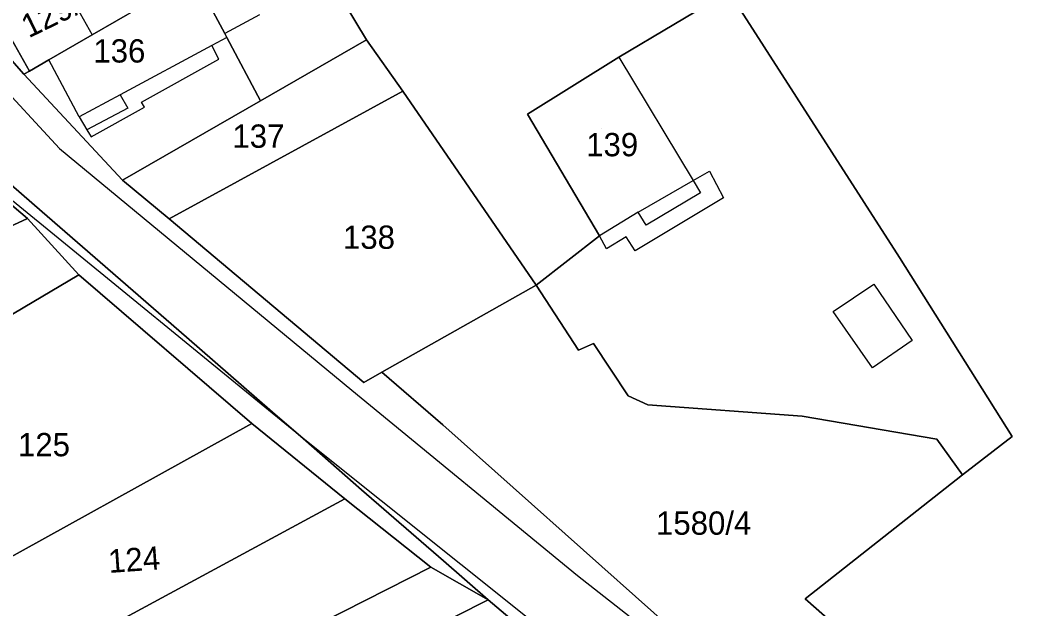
# Model space of a CAD drawing. Extents: x -263943 to -261149, y -1236934 to -1230686.
# Drawn here: x -262681.2 to -262595.1, y -1235901.7 to -1235851.1 of the extents above; entities that cross this region are included whole.
import ezdxf

# ---------------------------------------------------------------- set-up
doc = ezdxf.new("R2010")
doc.units = 0
for name, color, linetype in [('body_kn', 7, 'Continuous'), ('kladpar_druhypozemkov', 7, 'Continuous'), ('kladpar_hranice', 7, 'Continuous'), ('kladpar_parcelnecisla', 7, 'Continuous'), ('kladpar_plochy', 7, 'Continuous'), ('zappar_hrandruhpozemk', 7, 'Continuous')]:
    doc.layers.add(name, color=color, linetype=linetype)

msp = doc.modelspace()

# ---------------------------------------------------------------- linework, layer by layer
at = {"layer": 'body_kn'}
for p, q in [((-262674.96, -1235852.38), (-262674.96, -1235852.38)), ((-262674.96, -1235852.38), (-262674.96, -1235852.38)), ((-262663.59, -1235852.25), (-262663.59, -1235852.25)), ((-262663.4, -1235852.6), (-262663.4, -1235852.6)), ((-262663.4, -1235852.6), (-262663.4, -1235852.6)), ((-262664.7, -1235853.3), (-262664.7, -1235853.3)), ((-262651.43, -1235852.79), (-262651.43, -1235852.79)), ((-262629.77, -1235854.29), (-262629.77, -1235854.29)), ((-262629.77, -1235854.29), (-262629.77, -1235854.29)), ((-262678.68, -1235854.52), (-262678.68, -1235854.52)), ((-262664.09, -1235854.45), (-262664.09, -1235854.45)), ((-262664.09, -1235854.45), (-262664.09, -1235854.45)), ((-262680.83, -1235855.76), (-262680.83, -1235855.76)), ((-262680.34, -1235855.48), (-262680.34, -1235855.48)), ((-262672.56, -1235857.53), (-262672.56, -1235857.53)), ((-262648.3, -1235857.21), (-262648.3, -1235857.21)), ((-262671.91, -1235858.67), (-262671.91, -1235858.67)), ((-262670.72, -1235858.16), (-262670.72, -1235858.16)), ((-262670.72, -1235858.16), (-262670.72, -1235858.16)), ((-262670.47, -1235858.59), (-262670.47, -1235858.59)), ((-262660.53, -1235858.04), (-262660.53, -1235858.04)), ((-262660.53, -1235858.04), (-262660.53, -1235858.04)), ((-262676.08, -1235859.42), (-262676.08, -1235859.42)), ((-262676.08, -1235859.42), (-262676.08, -1235859.42)), ((-262637.59, -1235859.19), (-262637.59, -1235859.19)), ((-262675.42, -1235860.53), (-262675.42, -1235860.53)), ((-262675.06, -1235861.12), (-262675.06, -1235861.12)), ((-262677.78, -1235862.13), (-262677.78, -1235862.13)), ((-262621.97, -1235864.07), (-262621.97, -1235864.07)), ((-262672.35, -1235864.86), (-262672.35, -1235864.86)), ((-262623.37, -1235864.88), (-262623.37, -1235864.88)), ((-262623.37, -1235864.88), (-262623.37, -1235864.88)), ((-262622.74, -1235865.93), (-262622.74, -1235865.93)), ((-262620.79, -1235866.36), (-262620.79, -1235866.36)), ((-262680.51, -1235868.14), (-262680.51, -1235868.14)), ((-262679.27, -1235867.57), (-262679.27, -1235867.57)), ((-262628.09, -1235867.61), (-262628.09, -1235867.61)), ((-262668.36, -1235868.18), (-262668.36, -1235868.18)), ((-262668.36, -1235868.18), (-262668.36, -1235868.18)), ((-262627.42, -1235868.72), (-262627.42, -1235868.72)), ((-262631.41, -1235869.64), (-262631.41, -1235869.64)), ((-262629.12, -1235869.73), (-262629.12, -1235869.73)), ((-262630.82, -1235870.74), (-262630.82, -1235870.74)), ((-262628.35, -1235870.92), (-262628.35, -1235870.92)), ((-262605.67, -1235871.49), (-262605.67, -1235871.49)), ((-262674.28, -1235871.91), (-262674.28, -1235871.91)), ((-262676.1, -1235872.99), (-262676.1, -1235872.99)), ((-262636.85, -1235873.86), (-262636.85, -1235873.86)), ((-262607.88, -1235873.78), (-262607.88, -1235873.78)), ((-262611.37, -1235876.14), (-262611.37, -1235876.14)), ((-262611.37, -1235876.14), (-262611.37, -1235876.14)), ((-262666.88, -1235878.34), (-262666.88, -1235878.34)), ((-262631.93, -1235878.88), (-262631.93, -1235878.88)), ((-262604.58, -1235878.62), (-262604.58, -1235878.62)), ((-262633.21, -1235879.47), (-262633.21, -1235879.47)), ((-262607.98, -1235880.98), (-262607.98, -1235880.98)), ((-262650.11, -1235881.35), (-262650.11, -1235881.35)), ((-262650.11, -1235881.35), (-262650.11, -1235881.35)), ((-262651.65, -1235882.22), (-262651.65, -1235882.22)), ((-262652.67, -1235882.89), (-262652.67, -1235882.89)), ((-262628.97, -1235883.38), (-262628.97, -1235883.38)), ((-262627.27, -1235884.15), (-262627.27, -1235884.15)), ((-262659.49, -1235884.78), (-262659.49, -1235884.78)), ((-262614.02, -1235885.12), (-262614.02, -1235885.12)), ((-262661.25, -1235885.75), (-262661.25, -1235885.75)), ((-262644.88, -1235885.86), (-262644.88, -1235885.86)), ((-262656.84, -1235887.04), (-262656.84, -1235887.04)), ((-262656.84, -1235887.04), (-262656.84, -1235887.04)), ((-262596.01, -1235886.87), (-262596.01, -1235886.87)), ((-262602.47, -1235887.11), (-262602.47, -1235887.11)), ((-262600.26, -1235890.16), (-262600.26, -1235890.16)), ((-262600.26, -1235890.16), (-262600.26, -1235890.16)), ((-262653.28, -1235892.22), (-262653.28, -1235892.22)), ((-262651.84, -1235891.44), (-262651.84, -1235891.44)), ((-262645.89, -1235898.1), (-262645.89, -1235898.1)), ((-262644.82, -1235897.56), (-262644.82, -1235897.56)), ((-262633.32, -1235898.81), (-262633.32, -1235898.81)), ((-262613.78, -1235900.81), (-262613.78, -1235900.81)), ((-262640.97, -1235900.91), (-262640.97, -1235900.91)), ((-262640.97, -1235900.91), (-262640.97, -1235900.91))]:
    msp.add_line(p, q, dxfattribs=at)
at = {"layer": 'kladpar_druhypozemkov'}
for p, q in [((-262672.82, -1235852.8), (-262672.82, -1235852.8)), ((-262660.98, -1235860.54), (-262660.98, -1235860.54)), ((-262631.22, -1235860.4), (-262631.22, -1235860.4)), ((-262651.72, -1235868.3), (-262651.72, -1235868.3)), ((-262678.65, -1235887.1), (-262678.65, -1235887.1)), ((-262620.91, -1235893.35), (-262620.91, -1235893.35)), ((-262671.31, -1235896.51), (-262671.31, -1235896.51))]:
    msp.add_line(p, q, dxfattribs=at)
at = {"layer": 'kladpar_hranice'}
for points in [[(-262640.97, -1235900.91), (-262645.89, -1235898.1), (-262653.28, -1235892.22), (-262661.25, -1235885.75), (-262676.1, -1235872.99), (-262680.51, -1235868.14), (-262687.63, -1235862.1), (-262700.18, -1235849.26), (-262700.78, -1235848.43), (-262709.33, -1235836.68), (-262716.44, -1235821.98), (-262721.85, -1235809.41), (-262722.86, -1235807.28), (-262724.85, -1235803.11), (-262725.3, -1235802.17), (-262727.85, -1235796.84), (-262730.12, -1235791.38), (-262732.52, -1235785.8), (-262735.04, -1235779.93), (-262737.33, -1235775.05), (-262737.81, -1235774.02), (-262740.53, -1235768.21), (-262742.84, -1235763.13), (-262747.14, -1235753.69)], [(-262515.86, -1235823.92), (-262489.14, -1235866.73), (-262496.55, -1235888.16), (-262499.91, -1235892.57), (-262521.02, -1235914.55), (-262556.15, -1235951.34), (-262587.39, -1235924.04), (-262613.78, -1235900.81), (-262600.26, -1235890.16), (-262596.01, -1235886.87), (-262605.67, -1235871.49), (-262620.33, -1235848.64)], [(-262635.19, -1235825.26), (-262620.33, -1235848.64), (-262629.77, -1235854.29), (-262637.59, -1235859.19), (-262631.41, -1235869.64), (-262636.85, -1235873.86), (-262648.3, -1235857.21), (-262651.43, -1235852.79), (-262657.66, -1235842.42), (-262659.25, -1235839.78), (-262635.19, -1235825.26)], [(-262678.01, -1235846.94), (-262683.45, -1235849.98), (-262680.34, -1235855.48), (-262680.83, -1235855.76), (-262688.21, -1235847.33), (-262675.79, -1235840.85), (-262672.75, -1235846.38), (-262676.99, -1235848.73), (-262678.01, -1235846.94)], [(-262663.4, -1235852.6), (-262663.59, -1235852.25), (-262666.2, -1235847.32), (-262663.26, -1235845.63), (-262657.66, -1235842.42), (-262651.43, -1235852.79), (-262660.53, -1235858.04), (-262663.4, -1235852.6)], [(-262699.38, -1235844.71), (-262688.79, -1235859.28), (-262686.34, -1235861.42), (-262682.8, -1235864.49), (-262679.27, -1235867.57), (-262674.28, -1235871.91), (-262666.88, -1235878.34), (-262659.49, -1235884.78), (-262656.84, -1235887.04), (-262651.84, -1235891.44), (-262644.82, -1235897.56), (-262640.97, -1235900.91)], [(-262640.97, -1235900.91), (-262644.82, -1235897.56), (-262651.84, -1235891.44), (-262656.84, -1235887.04), (-262659.49, -1235884.78), (-262666.88, -1235878.34), (-262674.28, -1235871.91), (-262679.27, -1235867.57), (-262682.8, -1235864.49), (-262686.34, -1235861.42), (-262688.79, -1235859.28), (-262699.38, -1235844.71)], [(-262674.96, -1235852.38), (-262678.68, -1235854.52), (-262680.34, -1235855.48), (-262683.45, -1235849.98), (-262678.01, -1235846.94), (-262676.99, -1235848.73), (-262672.75, -1235846.38), (-262670.78, -1235849.96), (-262674.96, -1235852.38)], [(-262688.21, -1235847.33), (-262680.83, -1235855.76), (-262672.35, -1235864.86), (-262668.36, -1235868.18), (-262651.65, -1235882.22), (-262650.11, -1235881.35)], [(-262660.53, -1235858.04), (-262672.35, -1235864.86), (-262680.83, -1235855.76), (-262680.34, -1235855.48), (-262678.68, -1235854.52), (-262674.96, -1235852.38), (-262670.78, -1235849.96), (-262666.2, -1235847.32), (-262663.59, -1235852.25), (-262663.4, -1235852.6), (-262660.53, -1235858.04)], [(-262600.26, -1235890.16), (-262602.47, -1235887.11), (-262614.02, -1235885.12), (-262627.27, -1235884.15), (-262628.97, -1235883.38), (-262631.93, -1235878.88), (-262633.21, -1235879.47), (-262636.85, -1235873.86), (-262631.41, -1235869.64), (-262637.59, -1235859.19), (-262629.77, -1235854.29), (-262620.33, -1235848.64), (-262605.67, -1235871.49), (-262596.01, -1235886.87), (-262600.26, -1235890.16)], [(-262668.36, -1235868.18), (-262672.35, -1235864.86), (-262660.53, -1235858.04), (-262651.43, -1235852.79), (-262648.3, -1235857.21), (-262668.36, -1235868.18)], [(-262668.36, -1235868.18), (-262648.3, -1235857.21), (-262636.85, -1235873.86), (-262650.11, -1235881.35), (-262651.65, -1235882.22), (-262668.36, -1235868.18)], [(-262693.07, -1235864.97), (-262687.63, -1235862.1), (-262680.51, -1235868.14), (-262692.15, -1235873.54), (-262693.07, -1235864.97)], [(-262692.15, -1235873.54), (-262680.51, -1235868.14), (-262676.1, -1235872.99), (-262691.23, -1235881.94), (-262692.15, -1235873.54)], [(-262691.23, -1235881.94), (-262676.1, -1235872.99), (-262661.25, -1235885.75), (-262687.01, -1235900.02), (-262691.23, -1235881.94)], [(-262650.11, -1235881.35), (-262636.85, -1235873.86), (-262633.21, -1235879.47), (-262631.93, -1235878.88), (-262628.97, -1235883.38), (-262627.27, -1235884.15), (-262614.02, -1235885.12), (-262602.47, -1235887.11), (-262600.26, -1235890.16), (-262613.78, -1235900.81), (-262587.39, -1235924.04), (-262556.15, -1235951.34), (-262554.01, -1235954.13), (-262551.51, -1235957.37), (-262546.39, -1235964.03)], [(-262546.39, -1235964.03), (-262555.13, -1235957.73), (-262555.59, -1235957.38), (-262556.41, -1235956.81), (-262559.35, -1235954.69), (-262571.9, -1235945.64), (-262602.93, -1235923.26), (-262608.64, -1235918.18), (-262644.88, -1235885.86), (-262650.11, -1235881.35)], [(-262650.11, -1235881.35), (-262644.88, -1235885.86), (-262608.64, -1235918.18), (-262602.93, -1235923.26), (-262571.9, -1235945.64), (-262559.35, -1235954.69), (-262556.41, -1235956.81), (-262555.59, -1235957.38), (-262555.13, -1235957.73), (-262546.39, -1235964.03)], [(-262687.01, -1235900.02), (-262661.25, -1235885.75), (-262653.28, -1235892.22), (-262685.41, -1235909.61), (-262687.01, -1235900.02)], [(-262685.41, -1235909.61), (-262653.28, -1235892.22), (-262645.89, -1235898.1), (-262683.46, -1235917.16), (-262685.41, -1235909.61)], [(-262683.46, -1235917.16), (-262645.89, -1235898.1), (-262640.97, -1235900.91), (-262682.37, -1235921.83), (-262683.46, -1235917.16)], [(-262682.37, -1235921.83), (-262640.97, -1235900.91), (-262630.52, -1235909.75), (-262629.01, -1235911.03), (-262632.21, -1235912.87), (-262642.98, -1235919.05), (-262637.14, -1235915.45), (-262643.79, -1235904.73), (-262671.22, -1235921.64), (-262665.01, -1235931.7), (-262665.45, -1235931.95), (-262678.56, -1235939.48), (-262682.37, -1235921.83)], [(-262626.12, -1235913.5), (-262626.55, -1235913.14), (-262627.28, -1235912.51), (-262627.98, -1235911.91), (-262629.01, -1235911.03), (-262630.52, -1235909.75), (-262640.97, -1235900.91)]]:
    msp.add_lwpolyline(points, dxfattribs=at)
at = {"layer": 'kladpar_plochy'}
for points in [[(-262515.86, -1235823.92), (-262489.14, -1235866.73), (-262496.55, -1235888.16), (-262499.91, -1235892.57), (-262521.02, -1235914.55), (-262556.15, -1235951.34), (-262587.39, -1235924.04), (-262613.78, -1235900.81), (-262600.26, -1235890.16), (-262596.01, -1235886.87), (-262605.67, -1235871.49), (-262620.33, -1235848.64)], [(-262699.38, -1235844.71), (-262688.79, -1235859.28), (-262686.34, -1235861.42), (-262682.8, -1235864.49), (-262679.27, -1235867.57), (-262674.28, -1235871.91), (-262666.88, -1235878.34), (-262659.49, -1235884.78), (-262656.84, -1235887.04), (-262651.84, -1235891.44), (-262644.82, -1235897.56), (-262640.97, -1235900.91), (-262645.89, -1235898.1), (-262653.28, -1235892.22), (-262661.25, -1235885.75), (-262676.1, -1235872.99), (-262680.51, -1235868.14), (-262687.63, -1235862.1), (-262700.18, -1235849.26)], [(-262688.21, -1235847.33), (-262680.83, -1235855.76), (-262672.35, -1235864.86), (-262668.36, -1235868.18), (-262651.65, -1235882.22), (-262650.11, -1235881.35), (-262644.88, -1235885.86), (-262608.64, -1235918.18), (-262602.93, -1235923.26), (-262571.9, -1235945.64), (-262559.35, -1235954.69), (-262556.41, -1235956.81), (-262555.59, -1235957.38), (-262555.13, -1235957.73), (-262546.39, -1235964.03), (-262545.37, -1235965.36), (-262542.76, -1235969.28)], [(-262567.29, -1235959.62), (-262603.61, -1235931.45), (-262606.98, -1235928.84), (-262613.31, -1235923.77), (-262615.27, -1235922.2), (-262618.3, -1235919.77), (-262621.45, -1235917.25), (-262624.84, -1235914.53), (-262626.12, -1235913.5), (-262626.55, -1235913.14), (-262627.28, -1235912.51), (-262627.98, -1235911.91), (-262629.01, -1235911.03), (-262630.52, -1235909.75), (-262640.97, -1235900.91), (-262644.82, -1235897.56), (-262651.84, -1235891.44), (-262656.84, -1235887.04), (-262659.49, -1235884.78), (-262666.88, -1235878.34), (-262674.28, -1235871.91), (-262679.27, -1235867.57), (-262682.8, -1235864.49)]]:
    msp.add_lwpolyline(points, dxfattribs=at)
for points in [[(-262635.19, -1235825.26), (-262620.33, -1235848.64), (-262629.77, -1235854.29), (-262637.59, -1235859.19), (-262631.41, -1235869.64), (-262636.85, -1235873.86), (-262648.3, -1235857.21), (-262651.43, -1235852.79), (-262657.66, -1235842.42), (-262659.25, -1235839.78)], [(-262678.01, -1235846.94), (-262683.45, -1235849.98), (-262680.34, -1235855.48), (-262680.83, -1235855.76), (-262688.21, -1235847.33), (-262675.79, -1235840.85), (-262672.75, -1235846.38), (-262676.99, -1235848.73)], [(-262663.4, -1235852.6), (-262663.59, -1235852.25), (-262666.2, -1235847.32), (-262663.26, -1235845.63), (-262657.66, -1235842.42), (-262651.43, -1235852.79), (-262660.53, -1235858.04)], [(-262674.96, -1235852.38), (-262678.68, -1235854.52), (-262680.34, -1235855.48), (-262683.45, -1235849.98), (-262678.01, -1235846.94), (-262676.99, -1235848.73), (-262672.75, -1235846.38), (-262670.78, -1235849.96)], [(-262660.53, -1235858.04), (-262672.35, -1235864.86), (-262680.83, -1235855.76), (-262680.34, -1235855.48), (-262678.68, -1235854.52), (-262674.96, -1235852.38), (-262670.78, -1235849.96), (-262666.2, -1235847.32), (-262663.59, -1235852.25), (-262663.4, -1235852.6)], [(-262600.26, -1235890.16), (-262602.47, -1235887.11), (-262614.02, -1235885.12), (-262627.27, -1235884.15), (-262628.97, -1235883.38), (-262631.93, -1235878.88), (-262633.21, -1235879.47), (-262636.85, -1235873.86), (-262631.41, -1235869.64), (-262637.59, -1235859.19), (-262629.77, -1235854.29), (-262620.33, -1235848.64), (-262605.67, -1235871.49), (-262596.01, -1235886.87)], [(-262668.36, -1235868.18), (-262672.35, -1235864.86), (-262660.53, -1235858.04), (-262651.43, -1235852.79), (-262648.3, -1235857.21)], [(-262668.36, -1235868.18), (-262648.3, -1235857.21), (-262636.85, -1235873.86), (-262650.11, -1235881.35), (-262651.65, -1235882.22)], [(-262693.07, -1235864.97), (-262687.63, -1235862.1), (-262680.51, -1235868.14), (-262692.15, -1235873.54)], [(-262692.15, -1235873.54), (-262680.51, -1235868.14), (-262676.1, -1235872.99), (-262691.23, -1235881.94)], [(-262691.23, -1235881.94), (-262676.1, -1235872.99), (-262661.25, -1235885.75), (-262687.01, -1235900.02)], [(-262650.11, -1235881.35), (-262636.85, -1235873.86), (-262633.21, -1235879.47), (-262631.93, -1235878.88), (-262628.97, -1235883.38), (-262627.27, -1235884.15), (-262614.02, -1235885.12), (-262602.47, -1235887.11), (-262600.26, -1235890.16), (-262613.78, -1235900.81), (-262587.39, -1235924.04), (-262556.15, -1235951.34), (-262554.01, -1235954.13), (-262551.51, -1235957.37), (-262546.39, -1235964.03), (-262555.13, -1235957.73), (-262555.59, -1235957.38), (-262556.41, -1235956.81), (-262559.35, -1235954.69), (-262571.9, -1235945.64), (-262602.93, -1235923.26), (-262608.64, -1235918.18), (-262644.88, -1235885.86)], [(-262687.01, -1235900.02), (-262661.25, -1235885.75), (-262653.28, -1235892.22), (-262685.41, -1235909.61)], [(-262685.41, -1235909.61), (-262653.28, -1235892.22), (-262645.89, -1235898.1), (-262683.46, -1235917.16)], [(-262683.46, -1235917.16), (-262645.89, -1235898.1), (-262640.97, -1235900.91), (-262682.37, -1235921.83)], [(-262682.37, -1235921.83), (-262640.97, -1235900.91), (-262630.52, -1235909.75), (-262629.01, -1235911.03), (-262632.21, -1235912.87), (-262642.98, -1235919.05), (-262637.14, -1235915.45), (-262643.79, -1235904.73), (-262671.22, -1235921.64), (-262665.01, -1235931.7), (-262665.45, -1235931.95), (-262678.56, -1235939.48)]]:
    msp.add_lwpolyline(points, close=True, dxfattribs=at)
at = {"layer": 'zappar_hrandruhpozemk'}
for p, q in [((-262676.99, -1235848.73), (-262674.96, -1235852.38)), ((-262660.6, -1235850.64), (-262663.59, -1235852.25)), ((-262664.09, -1235854.45), (-262664.7, -1235853.3)), ((-262670.72, -1235858.16), (-262664.09, -1235854.45)), ((-262677.78, -1235862.13), (-262652.67, -1235882.89)), ((-262628.09, -1235867.61), (-262623.37, -1235864.88)), ((-262656.84, -1235887.04), (-262682.12, -1235866.36)), ((-262620.79, -1235866.36), (-262628.35, -1235870.92)), ((-262628.09, -1235867.61), (-262631.41, -1235869.64)), ((-262611.37, -1235876.14), (-262607.88, -1235873.78)), ((-262636.64, -1235903.21), (-262656.84, -1235887.04))]:
    msp.add_line(p, q, dxfattribs=at)
for points in [[(-262713.1, -1235807.82), (-262702.61, -1235829.99), (-262700.07, -1235834.24), (-262689.4, -1235849.54), (-262677.78, -1235862.13)], [(-262663.4, -1235852.6), (-262664.7, -1235853.3), (-262672.56, -1235857.53)], [(-262629.77, -1235854.29), (-262623.37, -1235864.88), (-262622.74, -1235865.93), (-262627.42, -1235868.72), (-262628.09, -1235867.61)], [(-262672.56, -1235857.53), (-262676.08, -1235859.42), (-262678.68, -1235854.52)], [(-262672.56, -1235857.53), (-262671.91, -1235858.67), (-262675.42, -1235860.53)], [(-262676.08, -1235859.42), (-262675.42, -1235860.53), (-262675.06, -1235861.12), (-262670.47, -1235858.59), (-262670.72, -1235858.16)], [(-262623.37, -1235864.88), (-262621.97, -1235864.07), (-262620.79, -1235866.36)], [(-262628.35, -1235870.92), (-262629.12, -1235869.73), (-262630.82, -1235870.74), (-262631.41, -1235869.64)], [(-262607.88, -1235873.78), (-262604.58, -1235878.62), (-262607.98, -1235880.98), (-262611.37, -1235876.14)], [(-262652.67, -1235882.89), (-262633.32, -1235898.81), (-262622.55, -1235907.25)]]:
    msp.add_lwpolyline(points, dxfattribs=at)

# ---------------------------------------------------------------- texts
at = {"layer": 'kladpar_parcelnecisla'}
for s, rotation, p in [('129/3', 26, (-262680.414, -1235852.683)), ('125', 360, (-262681.331, -1235888.57)), ('124', 4, (-262673.522, -1235898.595))]:
    msp.add_text(s, height=2, rotation=rotation, dxfattribs=at).set_placement(p)
for s, p in [('136', (-262674.862, -1235854.75)), ('137', (-262662.925, -1235862.07)), ('139', (-262632.562, -1235862.8)), ('138', (-262653.436, -1235870.75)), ('1580/4', (-262626.569, -1235895.31))]:
    msp.add_text(s, height=2, dxfattribs=at).set_placement(p)

doc.saveas('drawing.dxf')
